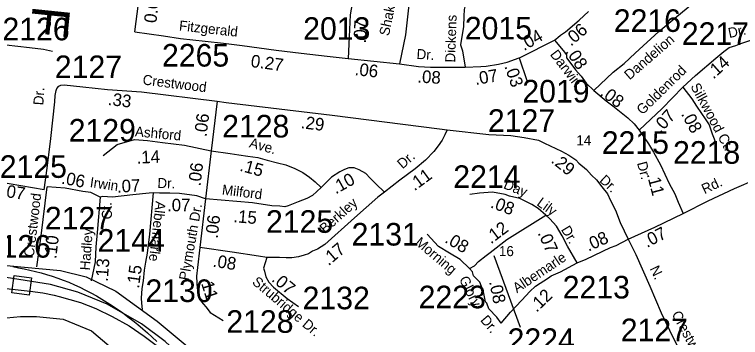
# Model space of a CAD drawing. Extents: x 1945482 to 2853149, y 66427 to 1015778.
# Drawn here: x 2341541 to 2346287, y 185364 to 187475 of the extents above; entities that cross this region are included whole.
import ezdxf

# ---------------------------------------------------------------- set-up
doc = ezdxf.new("R2010")
doc.units = 0
for name, color, linetype in [('Old_Level_11', 7, 'Continuous'), ('Old_Level_17', 7, 'Continuous'), ('Old_Level_22', 7, 'Continuous'), ('Old_Level_28', 7, 'Continuous'), ('Old_Level_3', 7, 'Continuous'), ('Old_Level_31', 7, 'Continuous'), ('Old_Level_32', 7, 'Continuous'), ('Old_Level_35', 7, 'Continuous'), ('Old_Level_48', 7, 'Continuous'), ('Old_Level_49', 7, 'Continuous'), ('Old_Level_59', 7, 'Continuous'), ('Old_Level_8', 7, 'Continuous')]:
    doc.layers.add(name, color=color, linetype=linetype)

msp = doc.modelspace()

# ---------------------------------------------------------------- linework, layer by layer
at = {"layer": 'Old_Level_11'}
msp.add_lwpolyline([(2344849.1, 185429.7), (2344676.7, 185896.8)], dxfattribs=at)
at = {"layer": 'Old_Level_28'}
for points in [[(2343297.8, 183640.1), (2343281.6, 183716), (2343084.4, 184395.1), (2342993.6, 184671.1), (2342933.5, 184811.5), (2342882.8, 184899.9), (2342768.5, 185076.8), (2342647.1, 185224.3), (2342525.7, 185337.5), (2342372.4, 185454.3), (2342146.1, 185582.8), (2341955.2, 185660.6), (2341777.2, 185710.2), (2341487.2, 185755), (2341245.6, 185780.5), (2341215.9, 185780.5)], [(2341207.9, 185715.1), (2341643.8, 185667.5), (2341726, 185655.9), (2341799.7, 185640), (2341834.3, 185632.8), (2341972.8, 185592.4), (2342072.4, 185553.4), (2342179.2, 185501.4), (2342291.8, 185440.7), (2342389.9, 185372.9), (2342475.1, 185307.9), (2342554.4, 185234.2), (2342622.3, 185167.8), (2342690.1, 185081.2), (2342773.8, 184964.2), (2342830.1, 184874.7), (2342896.5, 184747.6), (2342971.5, 184554.1), (2343006.2, 184451.6), (2343030.7, 184372.2), (2343069.7, 184217.6), (2343120.2, 184028.5), (2343237.1, 183621.3), (2343240.1, 183611.1)]]:
    msp.add_lwpolyline(points, dxfattribs=at)
at = {"layer": 'Old_Level_3'}
msp.add_lwpolyline([(2341530.3, 185827.3), (2341567.6, 185820.2), (2341604.7, 185812.5), (2341641.7, 185804.3), (2341678.4, 185795.5), (2341714.9, 185786.2), (2341751.3, 185776.3), (2341787.6, 185765.1), (2341824, 185752.7), (2341860.4, 185739.2), (2341896.7, 185724.6), (2341933, 185708.9), (2341969.1, 185692.1), (2342005, 185674.3), (2342040.8, 185655.5), (2342076.3, 185635.8), (2342111.5, 185615.1), (2342146.5, 185593.6), (2342181.1, 185571.3), (2342215.3, 185548.1), (2342249.1, 185524.1), (2342282.5, 185499.5), (2342315.4, 185474.1), (2342347.8, 185448), (2342379.7, 185421.3), (2342410.9, 185394), (2342441.5, 185366.2), (2342471.5, 185337.8)], dxfattribs=at)
at = {"layer": 'Old_Level_31'}
msp.add_lwpolyline([(2341652.2, 185753.6), (2341636.3, 185640.8), (2341523.4, 185656.7), (2341539.3, 185769.6)], close=True, dxfattribs=at)
at = {"layer": 'Old_Level_32'}
for p, q in [((2343722.1, 187188.4), (2344057.6, 187151.7)), ((2344839.8, 187191.5), (2344890.5, 187043.3)), ((2342865.7, 186908), (2342827, 186583.7)), ((2342827, 186583.7), (2342790, 186271.1)), ((2341734.8, 186330), (2341378.9, 186389.2)), ((2342790, 186271.1), (2342753, 185951.6))]:
    msp.add_line(p, q, dxfattribs=at)
for points in [[(2344385.2, 187973), (2344307.6, 187911.9), (2344292.6, 187886.1), (2344253.6, 187838.9), (2344210.6, 187793.2), (2344174.2, 187746.1), (2344155.4, 187696.3), (2344146, 187670.7), (2344142, 187638.4), (2344124.5, 187598), (2344123.1, 187573.8), (2344119.1, 187538.8), (2344105.6, 187420), (2344097.6, 187341.9), (2344057.6, 187151.7)], [(2345327.2, 186979.2), (2345454.8, 187098.2), (2345525.4, 187155.3), (2345599.3, 187222.6), (2345753.9, 187363.8), (2345871.5, 187461.3), (2345969, 187542), (2346056.4, 187619.3), (2346153.8, 187706.8), (2346274.8, 187800.9), (2346423, 187914.1)], [(2342328.7, 187361.2), (2342375.9, 187735.2)], [(2344661.6, 187723.2), (2344584.3, 187647.6), (2344551.4, 187621.3), (2344516.3, 187592.1), (2344503.6, 187581.7), (2344495.5, 187563.2), (2344487.2, 187533.3), (2344480.6, 187507), (2344477.3, 187464.1), (2344475.7, 187396.6), (2344457.5, 187276.4), (2344469.1, 187238.5), (2344487.6, 187131.5)], [(2343753.9, 187573.5), (2343734.8, 187473), (2343728.5, 187328.7), (2343722.1, 187188.4)], [(2345070.4, 187306.5), (2345092.9, 187324.2), (2345111, 187340.6), (2345143.9, 187362), (2345232.8, 187437.8), (2345293.3, 187495.5)], [(2342328.7, 187361.2), (2342515.8, 187334.6), (2342626.5, 187319), (2342787.2, 187301.4), (2342907.8, 187288.2), (2343028.4, 187272.9), (2343251.8, 187241.8), (2343414.6, 187222.2), (2343585.4, 187203), (2343722.1, 187188.4)], [(2344839.8, 187191.5), (2344850.2, 187195.2), (2345070.4, 187306.5)], [(2345070.4, 187306.5), (2345127.5, 187240.2), (2345148.9, 187210.5), (2345150.5, 187192.4), (2345183.4, 187145.8), (2345208.1, 187114.5), (2345246, 187072.2), (2345278.9, 187025.6), (2345327.2, 186979.2)], [(2345909, 187000.3), (2345992.6, 187075.5), (2346125.3, 187189.6), (2346178, 187234.1), (2346212.5, 187258.8), (2346255.3, 187271.9), (2346288.2, 187286.5), (2346387.7, 187318.6), (2346448.6, 187316.9), (2346551, 187271)], [(2344057.6, 187151.7), (2344182.4, 187134.6), (2344260.6, 187129.8), (2344487.6, 187131.5)], [(2344487.6, 187131.5), (2344590.5, 187134.8), (2344624.4, 187138.2), (2344705.9, 187151.4), (2344761.4, 187163.6), (2344839.8, 187191.5)], [(2341734.8, 186330), (2341753.8, 186471.7), (2341778, 186665.3), (2341804.3, 186905.3), (2341807.3, 186946.4), (2341813.4, 186979.2), (2341817.7, 186992.2), (2341830.8, 187006.9), (2341844, 187012.5), (2341865.6, 187016), (2341987.4, 187003.4), (2342149, 186984), (2342372.2, 186968.8), (2342865.7, 186908)], [(2345327.2, 186979.2), (2345409, 186911.9), (2345451.7, 186879), (2345549.5, 186800.1), (2345590.7, 186760.6), (2345623.4, 186720.1)], [(2345623.4, 186720.1), (2345775.4, 186859.7), (2345909, 187000.3)], [(2345909, 187000.3), (2345967.9, 186923.9), (2345999.2, 186876.2), (2346032.1, 186828.4), (2346055.2, 186793.8), (2346081.5, 186754.3), (2346101.3, 186695), (2346119.4, 186650.5), (2346104.6, 186620.9)], [(2342865.7, 186908), (2342925.2, 186900.7), (2343618.8, 186816.2), (2344318.5, 186727.9), (2344370.1, 186722)], [(2344370.1, 186722), (2344354.7, 186688.4), (2344335.8, 186654.4), (2344310.2, 186615.7), (2344282, 186580.4), (2344228.3, 186523.2), (2344161.1, 186466.1), (2344060.2, 186392.1), (2343959.4, 186314.8)], [(2344370.1, 186722), (2344642.1, 186690.7), (2344785.1, 186684), (2344872.3, 186670.8), (2344966.2, 186652.7), (2345005.7, 186634.6), (2345116, 186581.9), (2345165.3, 186555.5), (2345211.4, 186525.9), (2345229.5, 186504.4), (2345280.6, 186461.6), (2345311.8, 186425.4), (2345346.4, 186394.1), (2345379.3, 186348), (2345417.2, 186303.5), (2345436.9, 186259), (2345469.9, 186196.5), (2345501.1, 186115.8), (2345552.4, 186006.6)], [(2345623.4, 186720.1), (2345686.1, 186630.4), (2345719.1, 186574.4), (2345763.5, 186492.9), (2345793.1, 186432), (2345819.5, 186369.4), (2345857.3, 186303.5), (2345880.4, 186247.5), (2345911.9, 186175.2)], [(2345911.9, 186175.2), (2346076.5, 186257.6), (2346247.9, 186338.3), (2346389, 186398.8), (2346560.4, 186486.2), (2346772.1, 186580.4), (2347004.8, 186683.9)], [(2342120.6, 186553.9), (2342212.2, 186625.2), (2342325.3, 186657.9), (2342410.9, 186651.3), (2342509.6, 186638.2), (2342652.8, 186621.7), (2342827, 186583.7)], [(2342827, 186583.7), (2342951.3, 186566.9), (2343008.4, 186556.8), (2343065.5, 186550.1), (2343132.8, 186540), (2343193.2, 186523.2), (2343260.5, 186506.4), (2343314.2, 186493), (2343374.7, 186469.4), (2343425.1, 186442.5), (2343468.8, 186412.3), (2343505.8, 186382), (2343546.1, 186345)], [(2343959.4, 186314.8), (2343902.3, 186368.6), (2343865.3, 186405.5), (2343838.4, 186435.8), (2343794.8, 186459.3), (2343761.2, 186472.8), (2343727.6, 186472.8), (2343697.3, 186462.7), (2343667.1, 186445.9), (2343613.3, 186412.3), (2343546.1, 186345)], [(2341687.5, 185826.6), (2341716, 186028.1), (2341755.5, 186348.6)], [(2342101.1, 186281.5), (2342039.5, 186311.1), (2341988.6, 186317.2), (2341872.7, 186339.6), (2341755.5, 186348.6)], [(2343546.1, 186345), (2343489, 186291.2), (2343452.8, 186271.6), (2343395.2, 186250.1), (2343331, 186225.4), (2343307.5, 186217.3), (2343276.7, 186222.1), (2343224, 186223.8), (2343097.3, 186243.6), (2342995.2, 186253.4), (2342790, 186271.1)], [(2342448.8, 186309.8), (2342420.7, 186307.8), (2342313.8, 186296.3), (2342181.7, 186281.1), (2342116.8, 186284.6), (2342101.1, 186281.5)], [(2342448.8, 186309.8), (2342424, 186039.3), (2342407.6, 185915.8), (2342397.7, 185856.5), (2342389.5, 185803.5), (2342381.8, 185733.5), (2342373, 185684.6), (2342370, 185621.3), (2342372, 185587.9), (2342376.2, 185545.9)], [(2342790, 186271.1), (2342733.5, 186289.7), (2342619.9, 186304.5), (2342555.7, 186307.8), (2342489.9, 186307.8), (2342448.8, 186309.8)], [(2343959.4, 186314.8), (2343915.7, 186281.1), (2343764.5, 186146.6), (2343569.6, 185971.8), (2343522.6, 185941.5), (2343489, 185928.1), (2343462.1, 185911.3), (2343435.2, 185901.2), (2343398.2, 185891.1), (2343354.5, 185884.4), (2343317.6, 185884.4), (2343273.9, 185887.7), (2343189.9, 185887.7)], [(2345014.2, 186163.4), (2344963.9, 186206), (2344922.7, 186232.4), (2344845.3, 186273.5), (2344777.9, 186288.3), (2344748.2, 186298.2), (2344665.9, 186313.1), (2344581.1, 186308), (2344517.3, 186297.9)], [(2342101.1, 186281.5), (2342081, 186050.2), (2342072.8, 185956.3), (2342067.8, 185859.1), (2342042.8, 185734)], [(2344514.6, 185815.5), (2344549.1, 185833.4), (2344573.8, 185861.4), (2344624.8, 185899.3), (2344649.5, 185919.1), (2344759.8, 186004.7), (2345014.2, 186163.4)], [(2345218.6, 185853), (2345156.4, 185960.6), (2345120.2, 186028.1), (2345084, 186092.4), (2345041.2, 186138.5), (2345014.2, 186163.4)], [(2345552.4, 186006.6), (2345727.3, 186084.5), (2345911.9, 186175.2)], [(2344514.6, 185815.5), (2344455.2, 185873), (2344384.5, 185915.8), (2344312.3, 185958.4), (2344238.3, 186039.1)], [(2345218.6, 185853), (2345278.3, 185876.6), (2345436.9, 185951.1), (2345474.8, 185964.2), (2345552.4, 186006.6)], [(2345552.4, 186006.6), (2345603.2, 185906.6), (2345693.4, 185699.5), (2345767.4, 185524.6), (2345848, 185356.5), (2345947.5, 185170.2), (2346000.2, 185045), (2346054.5, 184949.5), (2346059.5, 184926.4)], [(2342753, 185951.6), (2342738.4, 185821.3), (2342730.2, 185765.3), (2342733.5, 185719.1), (2342735.1, 185686.2), (2342741.7, 185651.6), (2342761.5, 185598.9), (2342791.1, 185564.3), (2342820.2, 185528), (2342904.2, 185474.2)], [(2343189.9, 185887.7), (2343136.1, 185894.5), (2342964.7, 185921.4), (2342753, 185951.6)], [(2343189.9, 185887.7), (2343169.7, 185817.1), (2343176.4, 185797), (2343183.2, 185760), (2343203.3, 185726.4), (2343233.6, 185692.7), (2343324.3, 185618.8), (2343396.9, 185566.2)], [(2344722, 185458.5), (2344782.8, 185530.4), (2344819, 185567), (2344856.9, 185608.1), (2344909.5, 185664.1), (2344947.4, 185700.4), (2345031.4, 185754.7), (2345049.5, 185766.2), (2345110.4, 185792.6), (2345218.6, 185853)], [(2344722, 185458.5), (2344693.9, 185497.5), (2344641.2, 185551.8), (2344629.7, 185588), (2344619.8, 185597.9), (2344606.7, 185662.2), (2344582, 185726.4), (2344540.8, 185765.9), (2344534.3, 185792.3), (2344514.6, 185815.5)]]:
    msp.add_lwpolyline(points, dxfattribs=at)
at = {"layer": 'Old_Level_35'}
msp.add_lwpolyline([(2341401.4, 187295.3), (2341471.4, 187281.5), (2341487.3, 187276.2), (2341639.3, 187258.5), (2341731.2, 187247.9), (2341789.5, 187235.5)], dxfattribs=at)
at = {"layer": 'Old_Level_48'}
msp.add_lwpolyline([(2338423.8, 186053), (2338435.8, 185951.1), (2338462.7, 185894.2), (2338504.6, 185840.3), (2338528.6, 185813.4), (2338579.5, 185774.4), (2338675.2, 185765.5), (2338792, 185777.4), (2338842.9, 185780.4), (2338916.4, 185794.1), (2338981.7, 185838.3), (2339042.7, 185854.1), (2339278.6, 185870.9), (2339522.9, 185892), (2340435.4, 185966.1), (2340540.2, 185927.2), (2340950.3, 185912.2), (2341393.3, 185843.3), (2341842.3, 185801.4), (2342010, 185759.5), (2342204.5, 185666.6), (2342474.2, 185471.7), (2342736, 185252.7)], dxfattribs=at)
at = {"layer": 'Old_Level_49'}
msp.add_lwpolyline([(2338423.8, 186053), (2338435.8, 185951.1), (2338462.7, 185894.2), (2338504.6, 185840.3), (2338528.6, 185813.4), (2338579.5, 185774.4), (2338675.2, 185765.5), (2338792, 185777.4), (2338842.9, 185780.4), (2338916.4, 185794.1), (2338981.7, 185838.3), (2339042.7, 185854.1), (2339278.6, 185870.9), (2339522.9, 185892), (2340435.4, 185966.1), (2340540.2, 185927.2), (2340950.3, 185912.2), (2341393.3, 185843.3), (2341842.3, 185801.4), (2342010, 185759.5), (2342204.5, 185666.6), (2342474.2, 185471.7), (2342736, 185252.7)], dxfattribs=at)
at = {"layer": 'Old_Level_59'}
msp.add_lwpolyline([(2341395.9, 185483.3), (2341581, 185500.7), (2341685.2, 185500.7), (2341858.7, 185483.3), (2342043.8, 185408.1), (2342159.5, 185309.7)], dxfattribs=at)

# ---------------------------------------------------------------- texts
at = {"layer": 'Old_Level_11'}
for s, height, rotation, p in [('Shakespeare', 65.617, 78.3283, (2343988.6, 187331.8)), ('Fitzgerald', 65.62, 353.7412, (2342614.5, 187371.6)), ('Dickens', 65.62, 88.1864, (2344421.5, 187160.5)), ('Dr.', 65.62, 12.1012, (2346213.5, 187320.8)), ('Dandelion', 65.62, 40.8133, (2345561.6, 187044)), ('Dr.', 65.62, 356.4169, (2344167.8, 187184.9)), ('Darwin', 65.62, 307.2947, (2345038.5, 187213.5)), ('Goldenrod', 65.62, 44.3254, (2345645.8, 186815.7)), ('Crestwood', 65.62, 352.9784, (2342376.3, 187017.9)), ('Silkwood Ct.', 65.617, 298.2868, (2345958, 187005.8)), ('Dr.', 65.62, 86.4796, (2341729.6, 186880.5)), ('Ashford', 65.62, 354.6412, (2342326.6, 186679.3)), ('Ave.', 65.62, 344.4682, (2343071.2, 186608.2)), ('Dr.', 65.62, 41.2149, (2344077.7, 186462.4)), ('Dr.', 65.62, 284.7356, (2345609.7, 186504.4)), ('Irwin', 65.62, 351.6721, (2342031.2, 186348)), ('Dr.', 65.62, 358.4791, (2342474.9, 186341.3)), ('Day', 65.62, 337.6092, (2344732.7, 186340.7)), ('Dr.', 65.62, 317.1605, (2345360, 186385.7)), ('Rd.', 65.62, 25.2133, (2346051.2, 186300.1)), ('Milford', 65.62, 353.0248, (2342894.9, 186298.6)), ('Crestwood', 65.62, 83.2243, (2341667.2, 185887)), ('Albemarle ', 65.62, 263.47, (2342464.4, 186257.3)), ('Berkley', 65.62, 41.8936, (2343571.8, 186039.9)), ('Lily', 65.62, 323.9583, (2344950, 186231.9)), ('Ct.', 65.62, 91.6759, (2342179, 186136.9)), ('Plymouth Dr.', 65.617, 80.0789, (2342680.3, 185733.6)), ('Hadley', 65.62, 85.8174, (2342033.6, 185801)), ('Dr.', 65.62, 300.9496, (2345111.5, 186069.6)), ('Morning', 65.62, 319.8839, (2344154.6, 185976.3)), ('Albemarle', 65.62, 33.7051, (2344825.7, 185652.7)), ('N.', 65.62, 295.5692, (2345692.1, 185814.4)), ('Strubridge Dr.', 65.617, 319.7479, (2343089.6, 185718.7)), ('Glory', 65.62, 296.2555, (2344445.5, 185746.1)), ('Crestwood', 65.62, 298.3319, (2345834.8, 185516.7)), ('Dr.', 65.62, 310.5856, (2344582.5, 185475.2))]:
    msp.add_text(s, height=height, rotation=rotation, dxfattribs=at).set_placement(p)
for s, p in [('14', (2345213.9, 186620.4)), ('16', (2344707.8, 185895.7))]:
    msp.add_text(s, height=65.62, dxfattribs=at).set_placement(p)
at = {"layer": 'Old_Level_17'}
for s, rotation, p in [('0.07', 82.8097, (2342467.8, 187415.9)), ('.07', 87.5083, (2343838.4, 187285.3)), ('.06', 40.6903, (2345178.3, 187263.8)), ('.04', 30.6113, (2344872, 187234.8)), ('0.27', 352.0581, (2343081.9, 187133)), ('.08', 303.6761, (2345139.7, 187233.6)), ('.14', 41.683, (2346109.3, 187049.8)), ('.06', 353.7578, (2343762.2, 187079.2)), ('.08', 356.4169, (2344172.8, 187030.9)), ('.07', 9.2254, (2344555.2, 187014.4)), ('.03', 288.8802, (2344742.8, 187136.7)), ('.33', 353.142, (2342148.6, 186884.3)), ('.08', 322.7544, (2345364, 186951.9)), ('.06', 83.1901, (2342796.6, 186672.4)), ('.07', 47.3061, (2345764.4, 186695.3)), ('.08', 298.2868, (2345896.2, 186824.9)), ('.29', 353.0519, (2343409.9, 186732)), ('.14', 2.2917, (2342341.4, 186500.2)), ('.29', 321.1627, (2345043.3, 186512.1)), ('.06', 83.2581, (2342757.2, 186350.5)), ('.15', 344.4682, (2343008.4, 186454.7)), ('.06', 349.2469, (2341843.8, 186370.4)), ('.10', 29.067, (2343641.3, 186298.8)), ('.11', 36.2686, (2344155.5, 186318.7)), ('.07', 2.7276, (2342213.2, 186310.5)), ('.11', 284.7356, (2345673.6, 186431.2)), ('.07', 351.021, (2341454, 186286.4)), ('.08', 339.4335, (2344647.1, 186214.9)), ('.06', 83.3988, (2342868.9, 186008.4)), ('.15', 355.2336, (2342969.8, 186117.9)), ('.12', 37.02, (2344655.5, 185971.8)), ('.07', 27.0252, (2345675.7, 185949.2)), ('.10', 83.2243, (2341814, 185874.9)), ('.08', 329.7452, (2344347.9, 185988.5)), ('.07', 293.951, (2344959.8, 186046.8)), ('.08', 24.3928, (2345292.8, 185924.4)), ('.17', 40.5017, (2343594.3, 185829.3)), ('.13', 85.8174, (2342150.9, 185726.5)), ('.08', 351.0804, (2342833.4, 185827.6)), ('.15', 82.41, (2342354.7, 185681.8)), ('.11', 287.4521, (2342751.6, 185746.8)), ('.07', 319.7479, (2343216.7, 185736.5)), ('.08', 281.5856, (2344643.3, 185728.4)), ('.12', 43.7444, (2344953.8, 185524.8))]:
    msp.add_text(s, height=82.02, rotation=rotation, dxfattribs=at).set_placement(p)
msp.add_text('.07', height=82.02, dxfattribs=at).set_placement((2342538.6, 186188.7))
at = {"layer": 'Old_Level_22'}
msp.add_text('F', height=246.1, rotation=264.0781, dxfattribs=at).set_placement((2341661.7, 187538.9))
at = {"layer": 'Old_Level_8'}
for s, p in [('2216', (2345458.5, 187361.3)), ('2126', (2341462.6, 187306.5)), ('2013', (2343428.3, 187309.6)), ('2015', (2344484.7, 187311.9)), ('2217', (2345903.2, 187276.3)), ('2265', (2342505.4, 187134.7)), ('2127', (2341805, 187059.4)), ('2019', (2344860.8, 186899.9)), ('2128', (2342898.5, 186671.2)), ('2127', (2344635.7, 186708.1)), ('2129', (2341895.5, 186644.4)), ('2215', (2345379.8, 186564.1)), ('2218', (2345845.7, 186499.7)), ('2125', (2341444.8, 186407.3)), ('2214', (2344409.4, 186341.5)), ('2127', (2341739.9, 186070.2)), ('2125', (2343185.3, 186048.2)), ('2131', (2343744.9, 185964.9)), ('2144', (2342084.3, 185924.6)), ('2126', (2341340.5, 185885.8)), ('2130', (2342397.1, 185595.9)), ('2213', (2345124.5, 185619)), ('2132', (2343424.5, 185548.4)), ('2223', (2344183, 185554.9)), ('2128', (2342926, 185394.5)), ('2127', (2345504, 185339.5)), ('2224', (2344764.5, 185275.9))]:
    msp.add_text(s, height=147.64, dxfattribs=at).set_placement(p)

doc.saveas('drawing.dxf')
